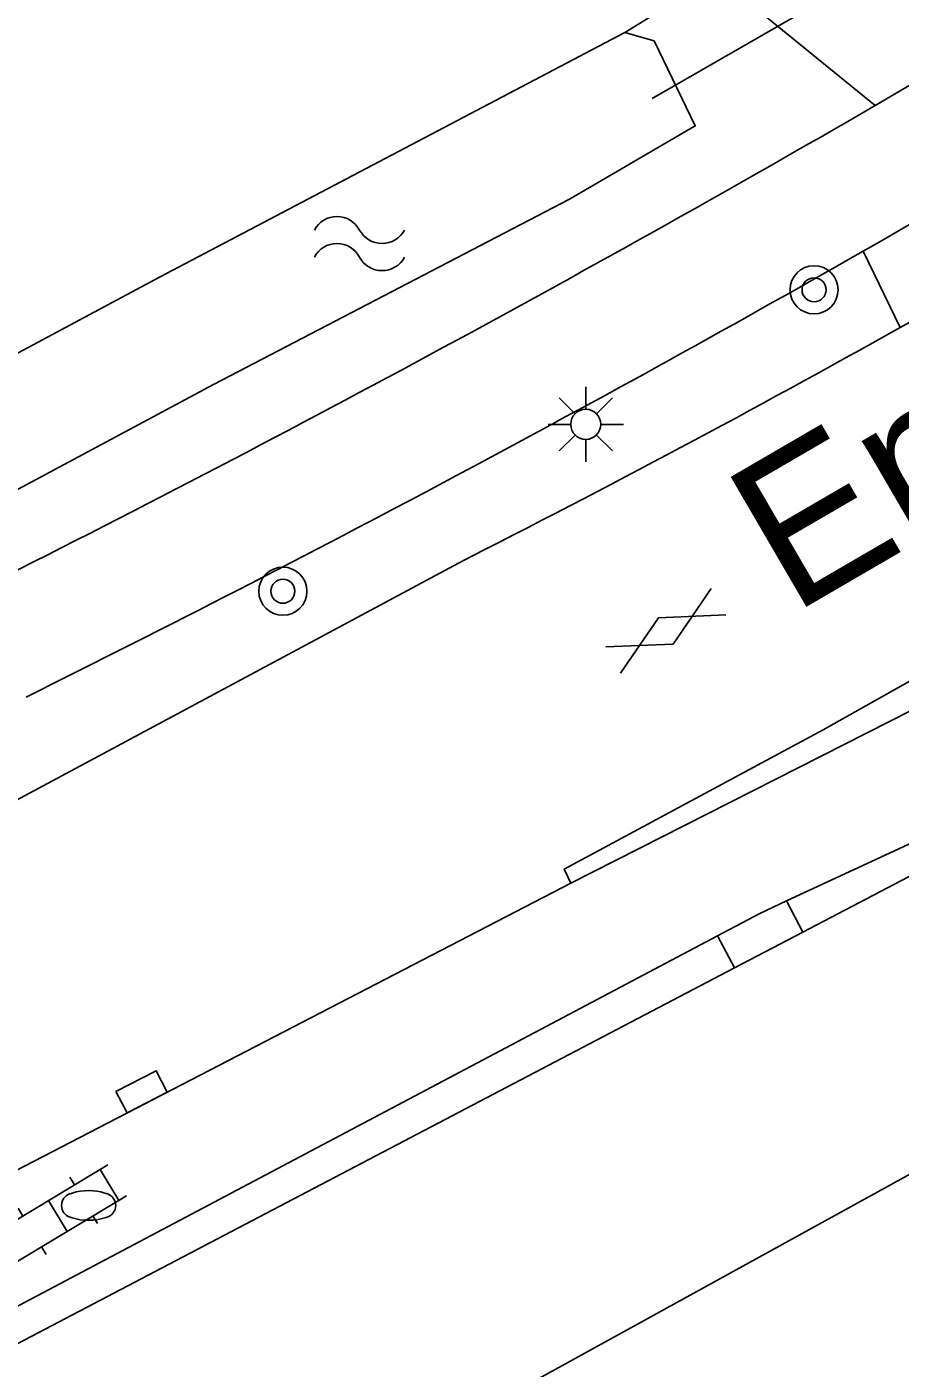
# Model space of a CAD drawing. Extents: x 135999 to 138000, y 396000 to 398501.
# Drawn here: x 137047.79 to 137062.3, y 398438.79 to 398461.09 of the extents above; entities that cross this region are included whole.
import ezdxf

# ---------------------------------------------------------------- set-up
doc = ezdxf.new("R2010")
doc.units = 0
for name, color, linetype in [('gg-afsc-erfafscheiding', 7, 'Continuous'), ('gg-anno-openbare ruimte label', 7, 'Continuous'), ('gg-bbg-hoofdgebouw', 7, 'Continuous'), ('gg-knt-verharding', 7, 'Continuous'), ('gg-kntw-bovenkant insteek waterloop', 7, 'Continuous'), ('gg-kwrk-duiker nz buis', 7, 'Continuous'), ('gt-grn-groengrens', 7, 'Continuous'), ('gt-symb-boom', 7, 'Continuous'), ('gt-symb-brandkraan', 7, 'Continuous'), ('gt-symb-gesloten verharding', 7, 'Continuous'), ('gt-symb-klinker verharding', 7, 'Continuous'), ('gt-symb-kolk', 7, 'Continuous'), ('gt-symb-lichtmast', 7, 'Continuous'), ('gt-symb-watersymbool', 7, 'Continuous')]:
    doc.layers.add(name, color=color, linetype=linetype)

# ---------------------------------------------------------------- blocks, each defined once
blk = doc.blocks.new('gt0-KOLK')
at = {"layer": 'gt-symb-kolk'}
blk.add_lwpolyline([(0, 0), (0.375, 0), (0.375, 0.4), (-0.375, 0.4), (-0.375, 0), (0, 0)], dxfattribs=at)
blk = doc.blocks.new('gt0-GESVH1')
at = {"layer": 'gt-symb-gesloten verharding'}
for p, q in [((-0.992, -0.261), (0.008, 0.239)), ((0.008, -0.261), (-0.992, 0.239)), ((0.008, 0.239), (1.008, -0.261)), ((1.008, 0.239), (0.008, -0.261))]:
    blk.add_line(p, q, dxfattribs=at)
blk = doc.blocks.new('gt0-BOOM')
at = {"layer": 'gt-symb-boom'}
for radius in [0.4, 0.2]:
    blk.add_circle((0, 0), radius, dxfattribs=at)
blk = doc.blocks.new('gt0-KL1')
at = {"layer": 'gt-symb-klinker verharding'}
for p, q in [((-0.5, 0.3), (-0.5, 0.45)), ((0.5, 0.3), (0.5, 0.45)), ((-1.15, 0.3), (1.15, 0.3)), ((-1, -0.3), (-1, 0.3)), ((0, -0.3), (0, 0.3)), ((1, -0.3), (1, 0.3)), ((-1.15, -0.3), (1.15, -0.3)), ((-0.5, -0.45), (-0.5, -0.3)), ((0.5, -0.45), (0.5, -0.3))]:
    blk.add_line(p, q, dxfattribs=at)
blk = doc.blocks.new('gt0-BR')
at = {"layer": 'gt-symb-brandkraan'}
for centre, radius, start, end in [((0, -0.691), 0.938, 73.108, 106.892), ((-0.244, 0), 0.206, 107.5669, 252.4331), ((0.599, -2.664), 3, 106.892, 107.5669), ((-0.599, -2.664), 3, 72.4331, 73.108), ((0.244, 0), 0.206, 287.567, 72.4331), ((0.599, 2.664), 3, 252.4331, 253.108), ((0, 0.691), 0.938, 253.108, 286.8921), ((-0.599, 2.664), 3, 286.8921, 287.567)]:
    blk.add_arc(centre, radius, start, end, dxfattribs=at)
blk = doc.blocks.new('gt0-LMAST')
at = {"layer": 'gt-symb-lichtmast'}
for p, q in [((-0.005, 0.246), (-0.005, 0.621)), ((-0.182, 0.173), (-0.447, 0.438)), ((0.172, 0.173), (0.437, 0.438)), ((-0.255, -0.004), (-0.63, -0.004)), ((-0.182, -0.181), (-0.447, -0.446)), ((0.437, -0.446), (0.172, -0.181)), ((0.245, -0.004), (0.62, -0.004)), ((-0.005, -0.254), (-0.005, -0.629))]:
    blk.add_line(p, q, dxfattribs=at)
blk.add_circle((-0.005, -0.004), 0.25, dxfattribs=at)
blk = doc.blocks.new('gt0-WA')
at = {"layer": 'gt-symb-watersymbool'}
for centre, start, end in [((-0.323, 0.022), 28.0725, 151.9275), ((0.427, 0.422), 208.0725, 331.9275), ((-0.323, -0.428), 28.0725, 151.9275), ((0.427, -0.028), 208.0725, 331.9275)]:
    blk.add_arc(centre, 0.425, start, end, dxfattribs=at)

msp = doc.modelspace()

# ---------------------------------------------------------------- linework, layer by layer
at = {"layer": 'gg-afsc-erfafscheiding'}
for p, q in [((137059.55, 398445.448), (137060.686, 398446.043)), ((137045.432, 398438.048), (137059.55, 398445.448))]:
    msp.add_line(p, q, dxfattribs=at)
msp.add_lwpolyline([(137060.686, 398446.043), (137064.79, 398448.194), (137072.995, 398451.371)], dxfattribs=at)
at = {"layer": 'gg-bbg-hoofdgebouw'}
msp.add_line((137067.03, 398444.53), (137047.8, 398433.95), dxfattribs=at)
at = {"layer": 'gg-knt-verharding'}
for p, q in [((137059.247, 398461.937), (137061.89, 398459.788)), ((137061.688, 398457.364), (137062.303, 398456.095)), ((137054.96, 398452.18), (137042.16, 398445.32)), ((137060.415, 398446.561), (137066.273, 398449.291)), ((137056.72, 398447.09), (137056.83, 398446.86)), ((137056.83, 398446.86), (137043.383, 398439.895)), ((137060.415, 398446.561), (137060.686, 398446.043)), ((137045.356, 398438.623), (137059.268, 398445.981)), ((137059.55, 398445.448), (137059.268, 398445.981))]:
    msp.add_line(p, q, dxfattribs=at)
for points in [[(137066.273, 398462.383), (137064.089, 398461.077), (137061.89, 398459.788)], [(137065.28, 398451.802), (137061.021, 398449.408), (137056.72, 398447.09)], [(137065.566, 398451.08), (137063.63, 398450.31), (137056.83, 398446.86)], [(137059.268, 398445.981), (137059.972, 398446.354), (137060.415, 398446.561)]]:
    msp.add_lwpolyline(points, dxfattribs=at)
for centre, radius, start, end in [((136927.126, 398693.316), 271.625, 299.69579, 301.77004), ((136967.872, 398624.43), 193.013, 299.291, 302.24551), ((136921.522, 398701.849), 279.816, 296.63161, 300.10886), ((136926.507, 398694.347), 272.828, 296.39045, 299.7015), ((136967.25, 398625.534), 194.28, 296.83764, 299.29194)]:
    msp.add_arc(centre, radius, start, end, dxfattribs=at)
at = {"layer": 'gg-kntw-bovenkant insteek waterloop'}
for points in [[(137057.725, 398461.002), (137049.993, 398456.934), (137038.773, 398450.927), (137037.917, 398450.566), (137037.363, 398450.425), (137036.796, 398450.349)], [(137056.808, 398458.23), (137058.896, 398459.448), (137058.212, 398460.862), (137057.725, 398461.002)], [(137039.717, 398449.164), (137050.888, 398455.145), (137056.808, 398458.23)]]:
    msp.add_lwpolyline(points, dxfattribs=at)
at = {"layer": 'gg-kwrk-duiker nz buis'}
msp.add_line((137066.68, 398464.793), (137058.181, 398459.904), dxfattribs=at)
at = {"layer": 'gt-grn-groengrens'}
msp.add_line((137059.247, 398461.937), (137057.725, 398461.002), dxfattribs=at)

# ---------------------------------------------------------------- block references
at = {"layer": 'gt-symb-boom'}
for p in [(137060.872, 398456.722), (137052.043, 398451.711)]:
    msp.add_blockref('gt0-BOOM', p, dxfattribs=at)
at = {"layer": 'gt-symb-brandkraan'}
msp.add_blockref('gt0-BR', (137048.814, 398441.499), dxfattribs=at)
at = {"layer": 'gt-symb-gesloten verharding', "rotation": 28.998977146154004}
msp.add_blockref('gt0-GESVH1', (137058.395, 398451.056), dxfattribs=at)
at = {"layer": 'gt-symb-klinker verharding', "rotation": 31.081729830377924}
msp.add_blockref('gt0-KL1', (137048.304, 398441.325), dxfattribs=at)
at = {"layer": 'gt-symb-kolk', "rotation": 27.384970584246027}
msp.add_blockref('gt0-KOLK', (137049.786, 398443.211), dxfattribs=at)
at = {"layer": 'gt-symb-lichtmast'}
msp.add_blockref('gt0-LMAST', (137057.082, 398454.489), dxfattribs=at)
at = {"layer": 'gt-symb-watersymbool'}
msp.add_blockref('gt0-WA', (137053.265, 398457.494), dxfattribs=at)

# ---------------------------------------------------------------- texts
at = {"layer": 'gg-anno-openbare ruimte label'}
msp.add_text('Enschotsebaan', height=2.5, rotation=30.2, dxfattribs=at).set_placement((137060.507, 398451.313))

doc.saveas('drawing.dxf')
